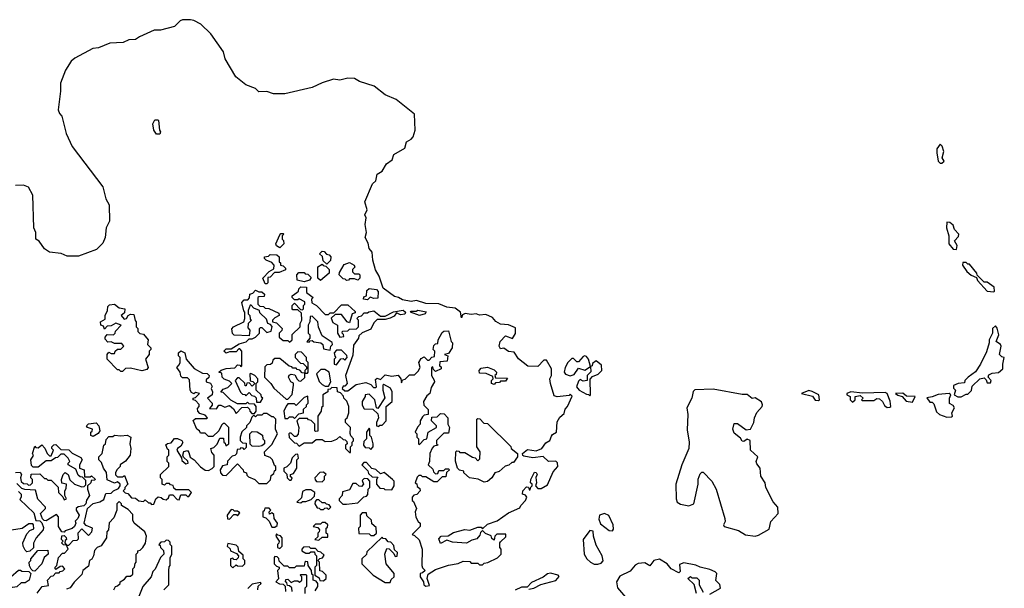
# Model space of a CAD drawing. Extents: x 2323203 to 2567568, y 883585 to 1022917.
# Tile 263 of 264: x 2551742 to 2557810, y 1011025 to 1014526. Entities that reach past the tile are written whole.
import ezdxf

# ---------------------------------------------------------------- set-up
doc = ezdxf.new("R2010")
doc.units = 0

msp = doc.modelspace()

# ---------------------------------------------------------------- linework, layer by layer
at = {"layer": '0CON10XD'}
for points in [[(2554225, 1012080), (2554210, 1012055), (2554210, 1012035), (2554193, 1012017), (2554180, 1011985), (2554190, 1011975), (2554190, 1011955), (2554200, 1011945), (2554200, 1011915), (2554205, 1011910), (2554235, 1011940), (2554250, 1011945), (2554260, 1011985), (2554310, 1012015), (2554310, 1012025), (2554280, 1012055), (2554281.7, 1012078.3), (2554315, 1012080), (2554335, 1012100), (2554358.3, 1012098.3), (2554380, 1012075), (2554380, 1012035), (2554390, 1012015), (2554385, 1011980), (2554355, 1011980), (2554310, 1011935), (2554310, 1011915), (2554320, 1011905), (2554295, 1011900), (2554283, 1011887), (2554270, 1011855), (2554267.5, 1011805), (2554260, 1011785), (2554288.3, 1011758.3), (2554291.7, 1011741.7), (2554305, 1011730), (2554318.3, 1011731.7), (2554325, 1011750), (2554355, 1011750), (2554365, 1011760), (2554385, 1011760), (2554390, 1011755), (2554371.7, 1011738.3), (2554368.3, 1011711.7), (2554345, 1011710), (2554315, 1011680), (2554295, 1011680), (2554245, 1011710), (2554225, 1011710), (2554215, 1011720), (2554201.7, 1011718.3), (2554191.7, 1011708.3), (2554180, 1011675), (2554188.3, 1011668.3), (2554191.7, 1011651.7), (2554208.3, 1011638.3), (2554210, 1011625), (2554188.3, 1011601.7), (2554171.7, 1011598.3), (2554160, 1011585), (2554160, 1011565), (2554168.3, 1011558.3), (2554187.5, 1011515), (2554180, 1011495), (2554183, 1011463), (2554197.5, 1011435), (2554210, 1011425), (2554210, 1011405), (2554160, 1011355), (2554175, 1011350), (2554203, 1011323), (2554222.5, 1011265), (2554220, 1011165), (2554225, 1011150), (2554240, 1011135), (2554225, 1011120), (2554210, 1011115), (2554210, 1011095), (2554230, 1011065), (2554232.5, 1011045), (2554245, 1011037.5), (2554267.5, 1011042.5), (2554252.5, 1011085), (2554258.3, 1011111.7), (2554305, 1011140), (2554385, 1011167.5), (2554445, 1011177.5), (2554475, 1011192.5), (2554515, 1011190), (2554525, 1011180), (2554565, 1011180), (2554575, 1011170), (2554595, 1011170), (2554605, 1011180), (2554627, 1011183), (2554687, 1011213), (2554710, 1011235), (2554710, 1011265), (2554700, 1011275), (2554700, 1011305), (2554705, 1011310), (2554738.3, 1011341.7), (2554738.3, 1011358.3), (2554681.7, 1011358.3), (2554670, 1011345), (2554665, 1011320), (2554651.7, 1011331.7), (2554648.3, 1011348.3), (2554611.7, 1011361.7), (2554595, 1011380), (2554581.7, 1011368.3), (2554578.3, 1011351.7), (2554560, 1011330), (2554528.3, 1011321.7), (2554495, 1011302.5), (2554408.3, 1011308.3), (2554375, 1011320), (2554335, 1011300), (2554325, 1011330), (2554340, 1011345), (2554381.7, 1011348.3), (2554415, 1011368.8), (2554485, 1011386.2), (2554515, 1011382.5), (2554565, 1011400), (2554585, 1011400), (2554595, 1011390), (2554625, 1011420), (2554685, 1011440), (2554755, 1011490), (2554825, 1011520), (2554830, 1011535), (2554860, 1011565), (2554867.5, 1011585), (2554858.3, 1011598.3), (2554840, 1011605), (2554842.5, 1011625), (2554865, 1011650), (2554878.3, 1011648.3), (2554881.7, 1011631.7), (2554888.3, 1011631.7), (2554891.7, 1011648.3), (2554900, 1011655), (2554900, 1011665), (2554890, 1011675), (2554892.5, 1011695), (2554915, 1011740), (2554925, 1011737.5), (2554930, 1011725), (2554922.5, 1011707.5), (2554927.5, 1011675), (2554920, 1011655), (2554935, 1011640), (2554955, 1011640), (2554995, 1011662.5), (2555029.3, 1011740.7), (2555057.5, 1011775), (2555056.4, 1011796.4), (2555045, 1011807.5), (2555000, 1011805), (2554967, 1011837), (2554905, 1011827.5), (2554848.3, 1011838.3), (2554841.7, 1011841.7), (2554840, 1011855), (2554870.7, 1011879.3), (2554925, 1011870), (2554960, 1011885), (2554985, 1011920), (2555010, 1011935), (2555019.3, 1011960.7), (2555025, 1011972.5), (2555050, 1011985), (2555055, 1012050), (2555070.7, 1012079.3), (2555098.3, 1012101.7), (2555103, 1012127), (2555117, 1012143), (2555147.5, 1012207.5), (2555135, 1012220), (2555127.5, 1012212.5), (2555055, 1012202.5), (2555035, 1012210), (2555012.5, 1012285), (2555010, 1012315), (2555020, 1012335), (2555020, 1012375), (2554988.3, 1012428.3), (2554971.7, 1012428.3), (2554935, 1012390), (2554873, 1012393), (2554815, 1012437.5), (2554788.3, 1012478.3), (2554755, 1012483.3), (2554725, 1012502.5), (2554705, 1012500), (2554697.5, 1012515), (2554702.5, 1012545), (2554735, 1012580), (2554778.3, 1012561.7), (2554797, 1012593), (2554798.3, 1012628.3), (2554755, 1012647.5), (2554705, 1012650), (2554677, 1012667), (2554655, 1012692.5), (2554615, 1012711.2), (2554575, 1012706), (2554555, 1012714), (2554525, 1012711.2), (2554487, 1012717), (2554471.7, 1012708.3), (2554465, 1012690), (2554457.5, 1012725), (2554425, 1012748.8), (2554375, 1012756.2), (2554325, 1012775.8), (2554245, 1012779.2), (2554187, 1012797), (2554155, 1012790), (2554100.4, 1012800.5), (2554075.6, 1012815.6), (2554051.4, 1012821.4), (2553982.3, 1012872.3), (2553956.8, 1012946.8), (2553933.8, 1012985), (2553918.8, 1013045), (2553914.1, 1013094.1), (2553896.1, 1013116.1), (2553888.8, 1013148.8), (2553870, 1013185), (2553880, 1013215), (2553870, 1013265), (2553877.1, 1013305), (2553869.2, 1013325), (2553883.1, 1013355), (2553868, 1013405), (2553915.8, 1013514.2), (2553935.6, 1013534.4), (2553945.8, 1013574.2), (2553975, 1013593.3), (2554002.3, 1013637.7), (2554036.8, 1013663.2), (2554047.5, 1013695), (2554115, 1013733.8), (2554126.4, 1013773.6), (2554155, 1013790), (2554166.2, 1013805), (2554178.8, 1013845), (2554175.8, 1013945), (2554061.2, 1014035), (2553993.3, 1014063.3), (2553925.5, 1014115.5), (2553835, 1014145.7), (2553805, 1014163.3), (2553764.4, 1014165.6), (2553715, 1014154.2), (2553675, 1014160), (2553605, 1014136), (2553545, 1014108.6), (2553375, 1014070), (2553305, 1014069.2), (2553265, 1014084.4), (2553215, 1014082.5), (2553195, 1014101.4), (2553135, 1014124.2), (2553074.6, 1014174.6), (2553008.8, 1014285), (2552997, 1014327), (2552918.8, 1014438.8), (2552857.5, 1014497.5), (2552815, 1014521.4), (2552795, 1014525.6), (2552744.5, 1014525.6), (2552730.6, 1014519.4), (2552695.8, 1014484.2), (2552608.7, 1014461.3), (2552569.7, 1014460.3), (2552479.3, 1014420.7), (2552455, 1014404.3), (2552415, 1014401.4), (2552380, 1014385), (2552297.9, 1014382.1), (2552226.9, 1014353.1), (2552191.7, 1014348.3), (2552080.9, 1014289.1), (2552059.5, 1014270.5), (2552024.4, 1014215.6), (2551994, 1014135), (2551993.9, 1014086.1), (2551979.7, 1013969.7), (2551987.5, 1013947.5), (2552001.7, 1013931.7), (2552028.6, 1013825), (2552065.5, 1013745.5), (2552255, 1013496.7), (2552272.7, 1013422.7), (2552294, 1013385), (2552294.2, 1013285), (2552275.4, 1013244.6), (2552268.5, 1013185), (2552255, 1013150), (2552215, 1013111.1), (2552105, 1013069.5), (2552035, 1013070.5), (2551996.6, 1013086.6), (2551925, 1013094.4), (2551894, 1013115), (2551861.1, 1013161.1), (2551842, 1013175), (2551841.9, 1013215), (2551835, 1013228.8), (2551829.5, 1013245), (2551823.3, 1013445), (2551795.5, 1013495.5), (2551765, 1013506.9), (2551715, 1013504.4)], [(2552605, 1013820), (2552585, 1013820), (2552567.5, 1013845), (2552562.5, 1013885), (2552575, 1013910), (2552595, 1013910), (2552597.5, 1013905), (2552602.5, 1013845), (2552610, 1013835), (2552605, 1013820)], [(2557425, 1013642.5), (2557440, 1013655), (2557427.5, 1013675), (2557437.5, 1013715), (2557427, 1013747), (2557415, 1013760), (2557395, 1013730), (2557393.9, 1013706.1), (2557403.3, 1013655), (2557415, 1013643.3), (2557425, 1013642.5)], [(2557515, 1013110), (2557520, 1013135), (2557502.5, 1013165), (2557528.3, 1013191.7), (2557530, 1013205), (2557503, 1013233), (2557495, 1013260), (2557475, 1013277.5), (2557455, 1013280), (2557453.8, 1013245), (2557467.5, 1013195), (2557468.8, 1013145), (2557495, 1013112.5), (2557515, 1013110)], [(2553345, 1013120), (2553323.6, 1013133.6), (2553320, 1013145), (2553345, 1013200), (2553351.7, 1013208.3), (2553365, 1013210), (2553370, 1013205), (2553360, 1013195), (2553360, 1013175), (2553367, 1013167), (2553370, 1013145), (2553345, 1013120)], [(2553265, 1012900), (2553255, 1012900), (2553240, 1012935), (2553280, 1012975), (2553308.3, 1012991.7), (2553310, 1013015), (2553295, 1013030), (2553260, 1013045), (2553250, 1013055), (2553250, 1013065), (2553275, 1013070), (2553285, 1013080), (2553327, 1013077), (2553340, 1013065), (2553340, 1013035), (2553348.3, 1013028.3), (2553350, 1013015), (2553365, 1013010), (2553380, 1012995), (2553380, 1012985), (2553341.7, 1012968.3), (2553311.7, 1012968.3), (2553285, 1012940), (2553271.7, 1012938.3), (2553270, 1012905), (2553265, 1012900)], [(2553635, 1013020), (2553611.7, 1013041.7), (2553608.3, 1013068.3), (2553590, 1013085), (2553605, 1013100), (2553618.3, 1013098.3), (2553631.7, 1013081.7), (2553648.3, 1013078.3), (2553660, 1013065), (2553657, 1013043), (2553635, 1013020)], [(2553595, 1012920), (2553580, 1012935), (2553580, 1013005), (2553605, 1013020), (2553611.7, 1013011.7), (2553628.3, 1013008.3), (2553648.3, 1012988.3), (2553650, 1012965), (2553595, 1012920)], [(2553755, 1012920), (2553748.3, 1012928.3), (2553735, 1012930), (2553710, 1012955), (2553711.7, 1012968.3), (2553741.7, 1013018.3), (2553775, 1013030), (2553802.5, 1013015), (2553807.5, 1013002.5), (2553793, 1012987), (2553793, 1012973), (2553805, 1012960), (2553831.7, 1012961.7), (2553837.5, 1012955), (2553837.5, 1012935), (2553825, 1012922.5), (2553805, 1012930), (2553775, 1012930), (2553768.3, 1012921.7), (2553755, 1012920)], [(2557745, 1012850), (2557750, 1012855), (2557748.3, 1012878.3), (2557705, 1012910), (2557685, 1012910), (2557641.7, 1012951.7), (2557640, 1012965), (2557595, 1013020), (2557585, 1013020), (2557575, 1013030), (2557555, 1013030), (2557552.5, 1013015), (2557580, 1012975), (2557605, 1012952.5), (2557638.3, 1012938.3), (2557645, 1012920), (2557703.6, 1012853.6), (2557745, 1012850)], [(2553495, 1012912.5), (2553451.7, 1012921.7), (2553450, 1012955), (2553461.7, 1012968.3), (2553495, 1012970), (2553501.7, 1012961.7), (2553518.3, 1012958.3), (2553538.3, 1012938.3), (2553528.3, 1012921.7), (2553495, 1012912.5)], [(2552390, 1011635), (2552380, 1011625), (2552391.7, 1011611.7), (2552408.3, 1011608.3), (2552431.7, 1011581.7), (2552455, 1011580), (2552475, 1011562.5), (2552505, 1011560), (2552515, 1011570), (2552535, 1011550), (2552545, 1011550), (2552555, 1011540), (2552568.3, 1011541.7), (2552580, 1011575), (2552595, 1011587.5), (2552613.3, 1011583.3), (2552625, 1011572.5), (2552645, 1011570), (2552658.3, 1011581.7), (2552665, 1011600), (2552685, 1011600), (2552711.7, 1011571.7), (2552725, 1011570), (2552735, 1011600), (2552765, 1011600), (2552775, 1011590), (2552785, 1011590), (2552800, 1011615), (2552785, 1011630), (2552705, 1011630), (2552691.7, 1011641.7), (2552688.3, 1011658.3), (2552671.7, 1011661.7), (2552665, 1011670), (2552645, 1011670), (2552635, 1011660), (2552620, 1011665), (2552620, 1011695), (2552610, 1011705), (2552610, 1011725), (2552660, 1011775), (2552660, 1011795), (2552650, 1011805), (2552650, 1011835), (2552660, 1011845), (2552660, 1011875), (2552651.7, 1011881.7), (2552641.7, 1011908.3), (2552653, 1011917), (2552675, 1011920), (2552695, 1011947.5), (2552715, 1011947.5), (2552740, 1011935), (2552747, 1011923), (2552735, 1011900), (2552713.6, 1011886.4), (2552710, 1011875), (2552738.3, 1011828.3), (2552741.7, 1011811.7), (2552765, 1011790), (2552780, 1011795), (2552778.3, 1011808.3), (2552751.7, 1011831.7), (2552747.5, 1011845), (2552753.6, 1011866.4), (2552775, 1011872.5), (2552785, 1011860), (2552792.5, 1011832.5), (2552816.4, 1011816.4), (2552855, 1011772.5), (2552885, 1011752.5), (2552905, 1011750), (2552928.3, 1011761.7), (2552940, 1011775), (2552940, 1011845), (2552925, 1011860), (2552920, 1011885), (2552938.3, 1011891.7), (2552958.3, 1011911.7), (2552975, 1011950), (2552998.3, 1011948.3), (2553000, 1011925), (2553008.3, 1011918.3), (2553011.7, 1011901.7), (2553030, 1011915), (2553030, 1012015), (2553005, 1012040), (2552995, 1012040), (2552985, 1012030), (2552970, 1011995), (2552931.7, 1011958.3), (2552905, 1011960), (2552885, 1011980), (2552855, 1011980), (2552850, 1011995), (2552832.5, 1012005), (2552811.7, 1012058.3), (2552825, 1012070), (2552895, 1012070), (2552900, 1012075), (2552885, 1012090), (2552851.7, 1012101.7), (2552840, 1012115), (2552838.3, 1012131.7), (2552847.5, 1012145), (2552847, 1012157), (2552825, 1012180), (2552810, 1012185), (2552810, 1012195), (2552825, 1012200), (2552850, 1012225), (2552825, 1012230), (2552815, 1012222.5), (2552800.7, 1012230.7), (2552792.5, 1012245), (2552788.3, 1012308.3), (2552775, 1012320), (2552745, 1012320), (2552735, 1012330), (2552730, 1012355), (2552710, 1012385), (2552725, 1012400), (2552730, 1012415), (2552730, 1012445), (2552720, 1012455), (2552720, 1012475), (2552735, 1012486.7), (2552760, 1012475), (2552767.5, 1012435), (2552817, 1012377), (2552868.3, 1012348.3), (2552897, 1012347), (2552910, 1012335), (2552908.3, 1012321.7), (2552891.7, 1012308.3), (2552890, 1012295), (2552918.3, 1012288.3), (2552927.5, 1012267.5), (2552922.5, 1012255), (2552930, 1012235), (2552927.5, 1012215), (2552900, 1012195), (2552927.5, 1012165), (2552927, 1012153), (2552911.7, 1012131.7), (2552955, 1012130), (2552968.3, 1012151.7), (2552981.7, 1012151.7), (2553005, 1012140), (2553035, 1012150), (2553059.3, 1012129.3), (2553075, 1012100), (2553111.7, 1012138.3), (2553145, 1012140), (2553158.3, 1012128.3), (2553160, 1012115), (2553171.7, 1012101.7), (2553188.3, 1012101.7), (2553200, 1012115), (2553200, 1012145), (2553188.3, 1012158.3), (2553155, 1012160), (2553145, 1012170), (2553135, 1012160), (2553085, 1012160), (2553043.3, 1012183.3), (2552995, 1012230), (2552981.7, 1012231.7), (2552995, 1012250), (2553025, 1012260), (2553050, 1012285), (2553035, 1012300), (2553001.7, 1012311.7), (2552990, 1012325), (2552988.3, 1012348.3), (2552970, 1012355), (2552983, 1012367), (2553015, 1012377.5), (2553067, 1012383), (2553085, 1012400), (2553098.3, 1012398.3), (2553105, 1012390), (2553110, 1012395), (2553110, 1012485), (2553098.3, 1012498.3), (2553091.7, 1012498.3), (2553075, 1012480), (2553035, 1012480), (2553015, 1012472.5), (2553000, 1012485), (2553015, 1012500), (2553045, 1012500), (2553095, 1012530), (2553137, 1012543), (2553155, 1012560), (2553175, 1012560), (2553195, 1012570), (2553220, 1012595), (2553220, 1012625), (2553225, 1012630), (2553235, 1012630), (2553265, 1012600), (2553291.7, 1012608.3), (2553297, 1012637), (2553288.3, 1012648.3), (2553270, 1012655), (2553262.5, 1012682.5), (2553221.7, 1012721.7), (2553220, 1012735), (2553185, 1012750), (2553168.3, 1012768.3), (2553161.7, 1012768.3), (2553150, 1012735), (2553150, 1012715), (2553160, 1012705), (2553161.7, 1012681.7), (2553170, 1012675), (2553150, 1012655), (2553148.3, 1012628.3), (2553160, 1012615), (2553155, 1012580), (2553063, 1012583), (2553053, 1012593), (2553048.3, 1012621.7), (2553060, 1012635), (2553122.5, 1012665), (2553130, 1012685), (2553130, 1012725), (2553123, 1012733), (2553110, 1012785), (2553125, 1012800), (2553148.3, 1012801.7), (2553157, 1012813), (2553160, 1012835), (2553178.3, 1012841.7), (2553195, 1012860), (2553215, 1012850), (2553235, 1012850), (2553250, 1012835), (2553248.3, 1012821.7), (2553215, 1012820), (2553210, 1012815), (2553210, 1012775), (2553221.7, 1012761.7), (2553245, 1012760), (2553255, 1012750), (2553277, 1012747), (2553338.3, 1012718.3), (2553340, 1012705), (2553315, 1012690), (2553300, 1012675), (2553300, 1012665), (2553325, 1012660), (2553360, 1012625), (2553358.3, 1012611.7), (2553340, 1012595), (2553341.7, 1012571.7), (2553365, 1012550), (2553395, 1012550), (2553405, 1012540), (2553420, 1012555), (2553421.7, 1012588.3), (2553470, 1012635), (2553470, 1012655), (2553480, 1012675), (2553478.3, 1012718.3), (2553455, 1012740), (2553425, 1012740), (2553420, 1012745), (2553420, 1012765), (2553435, 1012780), (2553471.7, 1012741.7), (2553485, 1012740), (2553490, 1012745), (2553490, 1012765), (2553500, 1012775), (2553498.3, 1012788.3), (2553465, 1012807.5), (2553455, 1012800), (2553435, 1012800), (2553420, 1012815), (2553420, 1012825), (2553450, 1012845), (2553460, 1012855), (2553461.7, 1012868.3), (2553475, 1012880), (2553508.3, 1012878.3), (2553510, 1012845), (2553550, 1012815), (2553540, 1012805), (2553541.7, 1012781.7), (2553570, 1012765), (2553625, 1012710), (2553645, 1012710), (2553655, 1012720), (2553678.3, 1012721.7), (2553725, 1012770), (2553765, 1012770), (2553808.3, 1012728.3), (2553808.3, 1012721.7), (2553790, 1012715), (2553775, 1012660), (2553760, 1012665), (2553725, 1012710), (2553685, 1012710), (2553661.7, 1012688.3), (2553671.7, 1012661.7), (2553700, 1012645), (2553700, 1012595), (2553715, 1012570), (2553740, 1012575), (2553738.3, 1012588.3), (2553730, 1012595), (2553731.7, 1012608.3), (2553765, 1012610), (2553775, 1012620), (2553818.3, 1012621.7), (2553830, 1012635), (2553830, 1012675), (2553820, 1012685), (2553831.7, 1012698.3), (2553848.3, 1012701.7), (2553865, 1012720), (2553885, 1012720), (2553893, 1012727), (2553925, 1012732.5), (2553965, 1012700), (2553995, 1012700), (2554045, 1012727.5), (2554105, 1012737.5), (2554120, 1012725), (2554115, 1012713.3), (2554088.3, 1012708.3), (2554065, 1012720), (2554049.3, 1012700.7), (2554025, 1012687.5), (2553995, 1012680), (2553945, 1012680), (2553925, 1012660), (2553905, 1012620), (2553851.7, 1012598.3), (2553831.7, 1012578.3), (2553830, 1012565), (2553798.3, 1012521.7), (2553795, 1012460), (2553750, 1012335), (2553760, 1012285), (2553745, 1012270), (2553735, 1012270), (2553730, 1012255), (2553745, 1012240), (2553765, 1012240), (2553815, 1012280), (2553875, 1012292.5), (2553905, 1012280), (2553921.7, 1012261.7), (2553935, 1012260), (2553940, 1012265), (2553935, 1012310), (2553945, 1012317.5), (2553965, 1012310), (2553995, 1012338.8), (2554035, 1012330), (2554075, 1012336.7), (2554090, 1012315), (2554095, 1012290), (2554101.7, 1012308.3), (2554118.3, 1012311.7), (2554145, 1012340), (2554175, 1012340), (2554198.3, 1012361.7), (2554210, 1012385), (2554202.5, 1012415), (2554215, 1012440), (2554235, 1012450), (2554255, 1012430), (2554265, 1012430), (2554281.7, 1012448.3), (2554298.3, 1012451.7), (2554300, 1012485), (2554290, 1012495), (2554295, 1012520), (2554305, 1012530), (2554318.3, 1012531.7), (2554320, 1012555), (2554345, 1012600), (2554355, 1012607.5), (2554385, 1012610), (2554400, 1012545), (2554410, 1012535), (2554407.5, 1012505), (2554385, 1012470), (2554360, 1012465), (2554380, 1012455), (2554376.4, 1012423.6), (2554331.7, 1012418.3), (2554330, 1012395), (2554338.3, 1012388.3), (2554340, 1012375), (2554305, 1012360), (2554291.7, 1012371.7), (2554288.3, 1012388.3), (2554280, 1012385), (2554280, 1012335), (2554297, 1012307), (2554297.5, 1012295), (2554278.3, 1012261.7), (2554270, 1012225), (2554250.7, 1012209.3), (2554230, 1012175), (2554231.7, 1012151.7), (2554260, 1012125), (2554260, 1012095), (2554235, 1012090), (2554225, 1012080)], [(2553885, 1012800), (2553860, 1012805), (2553861.7, 1012818.3), (2553880, 1012825), (2553881.7, 1012858.3), (2553895, 1012870), (2553940, 1012865), (2553951.7, 1012851.7), (2553948.3, 1012811.7), (2553925, 1012810), (2553902.5, 1012817.5), (2553885, 1012800)], [(2552375, 1012360), (2552365, 1012360), (2552355, 1012370), (2552345, 1012370), (2552280, 1012435), (2552280, 1012465), (2552291.7, 1012478.3), (2552305, 1012470), (2552325, 1012470), (2552330, 1012485), (2552343.8, 1012496.2), (2552365, 1012497.5), (2552382.5, 1012515), (2552371.7, 1012531.7), (2552325, 1012532.5), (2552305, 1012542.5), (2552285, 1012540), (2552268.3, 1012558.3), (2552268.3, 1012571.7), (2552281.7, 1012588.3), (2552320, 1012585), (2552330, 1012595), (2552331.7, 1012608.3), (2552367.5, 1012645), (2552335, 1012656.7), (2552305, 1012640), (2552281.7, 1012638.3), (2552265, 1012620), (2552258.3, 1012638.3), (2552242.5, 1012645), (2552240, 1012665), (2552268.3, 1012681.7), (2552267.5, 1012705), (2552282.5, 1012735), (2552285, 1012760), (2552295, 1012770), (2552325, 1012773.3), (2552355, 1012752.5), (2552390, 1012745), (2552388.3, 1012721.7), (2552367.5, 1012705), (2552385, 1012682.5), (2552400, 1012685), (2552410, 1012705), (2552425, 1012712.5), (2552445, 1012710), (2552453, 1012673), (2552460, 1012665), (2552460, 1012635), (2552470, 1012625), (2552470, 1012605), (2552483, 1012593), (2552505, 1012590), (2552532.5, 1012555), (2552530, 1012525), (2552550, 1012505), (2552550, 1012495), (2552540, 1012485), (2552540, 1012465), (2552517.5, 1012435), (2552532.5, 1012385), (2552525, 1012372.5), (2552495, 1012363.8), (2552425, 1012380), (2552393, 1012377), (2552375, 1012360)], [(2553655, 1012490), (2553660, 1012515), (2553670, 1012525), (2553668.3, 1012538.3), (2553605, 1012580), (2553583, 1012633), (2553580, 1012665), (2553545, 1012700), (2553531.7, 1012698.3), (2553530, 1012665), (2553520, 1012645), (2553520, 1012595), (2553530, 1012585), (2553530, 1012565), (2553511.7, 1012541.7), (2553525, 1012540), (2553531.7, 1012548.3), (2553545, 1012550), (2553555, 1012542.5), (2553597, 1012537), (2553610, 1012525), (2553615, 1012500), (2553655, 1012490)], [(2554205, 1012703.8), (2554150, 1012725), (2554155, 1012730), (2554185, 1012730), (2554195, 1012737.5), (2554247.5, 1012727.5), (2554240, 1012715), (2554205, 1012703.8)], [(2557545, 1012202.5), (2557575, 1012220), (2557585, 1012220), (2557607, 1012243), (2557611.7, 1012268.3), (2557660, 1012315), (2557685, 1012320), (2557698.3, 1012308.3), (2557705, 1012290), (2557725, 1012290), (2557730, 1012305), (2557710, 1012325), (2557715, 1012340), (2557735, 1012350), (2557775, 1012352.5), (2557800, 1012375), (2557800, 1012405), (2557810, 1012445), (2557795, 1012450), (2557780, 1012465), (2557790, 1012515), (2557786.4, 1012526.4), (2557760, 1012545), (2557776.7, 1012585), (2557767, 1012627), (2557755, 1012640), (2557737.5, 1012625), (2557737.5, 1012595), (2557717.5, 1012555), (2557717.5, 1012535), (2557700, 1012480), (2557664, 1012405), (2557632.3, 1012357.7), (2557586.7, 1012325), (2557567.5, 1012305), (2557565, 1012290), (2557525, 1012286), (2557496.4, 1012273.6), (2557496.4, 1012256.4), (2557510, 1012245), (2557500, 1012215), (2557523, 1012203), (2557545, 1012202.5)], [(2553515, 1012350), (2553520, 1012355), (2553520, 1012415), (2553510, 1012425), (2553510, 1012445), (2553478.3, 1012478.3), (2553455, 1012480), (2553440, 1012465), (2553440, 1012445), (2553471.7, 1012411.7), (2553488.3, 1012408.3), (2553508.3, 1012388.3), (2553510, 1012375), (2553500, 1012365), (2553500, 1012350), (2553515, 1012350)], [(2553695, 1012400), (2553721.7, 1012438.3), (2553735, 1012440), (2553745, 1012430), (2553760, 1012445), (2553758.3, 1012458.3), (2553725, 1012490), (2553695, 1012490), (2553680, 1012475), (2553683, 1012453), (2553690, 1012445), (2553680, 1012435), (2553680, 1012405), (2553695, 1012400)], [(2555135, 1012332.5), (2555158.3, 1012341.7), (2555185, 1012380), (2555225, 1012367.5), (2555260, 1012390), (2555247.5, 1012435), (2555235, 1012452.5), (2555225, 1012456.7), (2555215, 1012452.5), (2555185, 1012420), (2555175, 1012420), (2555155, 1012440), (2555145, 1012440), (2555120, 1012415), (2555102.5, 1012385), (2555097.5, 1012355), (2555105, 1012342.5), (2555135, 1012332.5)], [(2553395, 1012190), (2553421.7, 1012218.3), (2553430, 1012275), (2553428.3, 1012288.3), (2553412.5, 1012295), (2553397.5, 1012325), (2553403, 1012337), (2553415, 1012342.5), (2553438.3, 1012338.3), (2553451.7, 1012311.7), (2553461.7, 1012301.7), (2553475, 1012300), (2553498.3, 1012321.7), (2553500, 1012350), (2553481.7, 1012351.7), (2553468.3, 1012368.3), (2553451.7, 1012371.7), (2553445, 1012380), (2553425, 1012380), (2553418.3, 1012388.3), (2553401.7, 1012391.7), (2553345, 1012440), (2553315, 1012440), (2553301.7, 1012428.3), (2553298.3, 1012411.7), (2553288.3, 1012401.7), (2553265, 1012400), (2553251.7, 1012388.3), (2553250, 1012325), (2553290, 1012285), (2553307, 1012257), (2553385, 1012190), (2553395, 1012190)], [(2554665, 1012280), (2554650, 1012285), (2554650, 1012305), (2554660, 1012315), (2554658.3, 1012328.3), (2554617, 1012347), (2554575, 1012350), (2554573.3, 1012365), (2554585, 1012380), (2554625, 1012386.7), (2554665, 1012370), (2554680, 1012355), (2554678.3, 1012341.7), (2554670, 1012335), (2554675, 1012320), (2554748.3, 1012318.3), (2554735, 1012300), (2554705, 1012300), (2554698.3, 1012291.7), (2554675, 1012290), (2554665, 1012280)], [(2555255, 1012210), (2555260, 1012215), (2555258.3, 1012311.7), (2555271.7, 1012328.3), (2555307, 1012343), (2555330, 1012365), (2555328.3, 1012398.3), (2555295, 1012426.2), (2555271.7, 1012408.3), (2555270, 1012395), (2555260, 1012390), (2555261.7, 1012358.3), (2555240, 1012335), (2555240, 1012305), (2555215, 1012300), (2555195, 1012310), (2555185, 1012300), (2555172.5, 1012265), (2555190, 1012245), (2555235, 1012220), (2555248.3, 1012218.3), (2555255, 1012210)], [(2553225, 1012170), (2553240, 1012195), (2553231.7, 1012201.7), (2553230, 1012215), (2553200, 1012245), (2553200, 1012285), (2553210, 1012295), (2553210, 1012315), (2553190, 1012335), (2553167, 1012347), (2553160, 1012345), (2553161.7, 1012301.7), (2553178.3, 1012298.3), (2553190, 1012285), (2553175, 1012270), (2553155, 1012290), (2553141.7, 1012288.3), (2553138.3, 1012271.7), (2553131.7, 1012271.7), (2553128.3, 1012288.3), (2553095, 1012320), (2553085, 1012320), (2553070, 1012305), (2553101.7, 1012231.7), (2553115, 1012220), (2553128.3, 1012218.3), (2553135, 1012210), (2553155, 1012230), (2553171.7, 1012211.7), (2553188.3, 1012208.3), (2553198.3, 1012198.3), (2553201.7, 1012171.7), (2553225, 1012170)], [(2553645, 1012270), (2553660, 1012295), (2553650, 1012355), (2553621.7, 1012371.7), (2553598.3, 1012371.7), (2553570, 1012345), (2553588.3, 1012298.3), (2553605, 1012280), (2553625, 1012270), (2553645, 1012270)], [(2553780, 1011860), (2553780, 1011895), (2553790, 1011905), (2553790, 1011925), (2553798.3, 1011931.7), (2553800, 1011945), (2553783, 1011963), (2553778.3, 1011978.3), (2553780, 1012015), (2553750, 1012045), (2553750, 1012065), (2553760, 1012075), (2553770, 1012105), (2553770, 1012145), (2553757, 1012177), (2553740, 1012195), (2553738.3, 1012208.3), (2553718.3, 1012228.3), (2553700, 1012235), (2553698.3, 1012258.3), (2553665, 1012260), (2553655, 1012250), (2553641.7, 1012248.3), (2553640, 1012235), (2553610, 1012215), (2553610, 1012145), (2553601.7, 1012138.3), (2553600, 1012115), (2553580, 1012085), (2553578.3, 1011991.7), (2553565, 1011990), (2553560, 1011995), (2553560, 1012035), (2553538.3, 1012058.3), (2553521.7, 1012061.7), (2553515, 1012070), (2553465, 1012070), (2553450, 1012055), (2553462.5, 1012015), (2553457, 1011973), (2553445, 1011960), (2553435, 1011960), (2553415, 1011980), (2553405, 1011980), (2553400, 1011975), (2553403, 1011953), (2553435, 1011920), (2553448.3, 1011918.3), (2553465, 1011900), (2553495, 1011920), (2553545, 1011920), (2553568.3, 1011941.7), (2553605, 1011940), (2553625, 1011927.5), (2553665, 1011930), (2553697, 1011943), (2553715, 1011960), (2553735, 1011940), (2553748.3, 1011938.3), (2553758.3, 1011928.3), (2553760, 1011915), (2553750, 1011905), (2553750, 1011885), (2553775, 1011860), (2553780, 1011860)], [(2553955, 1012020), (2553961.7, 1012028.3), (2553975, 1012030), (2554000, 1012055), (2554000, 1012145), (2554037.5, 1012175), (2554037.5, 1012235), (2554026.4, 1012256.4), (2553985, 1012280), (2553980, 1012275), (2553980, 1012245), (2553991.7, 1012198.3), (2553948.3, 1012131.7), (2553940, 1012135), (2553930, 1012185), (2553895, 1012220), (2553870, 1012215), (2553870, 1012205), (2553852.5, 1012175), (2553853, 1012153), (2553865, 1012130), (2553917.5, 1012127.5), (2553948.3, 1012098.3), (2553952.5, 1012075), (2553940, 1012045), (2553940, 1012025), (2553955, 1012020)], [(2553435, 1012070), (2553461.7, 1012098.3), (2553490, 1012105), (2553491.7, 1012128.3), (2553510, 1012145), (2553510, 1012155), (2553520, 1012165), (2553518.3, 1012208.3), (2553495, 1012200), (2553445, 1012150), (2553435, 1012160), (2553395, 1012160), (2553383, 1012147), (2553370, 1012115), (2553375, 1012070), (2553395, 1012070), (2553405, 1012080), (2553425, 1012080), (2553435, 1012070)], [(2556275, 1011346), (2556295, 1011350.8), (2556360.4, 1011389.5), (2556371.2, 1011435), (2556416.2, 1011485), (2556414, 1011525), (2556385, 1011556.7), (2556340.6, 1011645), (2556335.8, 1011675), (2556308.6, 1011715), (2556306, 1011765), (2556285, 1011790.8), (2556280.9, 1011805), (2556290, 1011835), (2556245.7, 1011875.7), (2556243.3, 1011935), (2556225, 1011943.8), (2556205, 1011927.5), (2556195, 1011930), (2556185, 1011950), (2556145, 1011980), (2556137.5, 1012005), (2556145, 1012040), (2556165, 1012040), (2556220, 1012000), (2556246.2, 1012005), (2556266.7, 1012045), (2556270, 1012075), (2556285, 1012106.7), (2556317, 1012143), (2556320, 1012155), (2556313.6, 1012173.6), (2556275, 1012197.5), (2556255, 1012193.3), (2556225, 1012218.8), (2556195, 1012218), (2556015, 1012251.4), (2555903.6, 1012246.4), (2555893, 1012237), (2555883.9, 1012196.1), (2555852.5, 1012135), (2555860, 1012095), (2555855, 1012000), (2555868, 1011925), (2555866.7, 1011885), (2555822, 1011785), (2555786.2, 1011665), (2555786.7, 1011575), (2555793.3, 1011555), (2555815, 1011543.3), (2555865, 1011532.5), (2555896.2, 1011543.8), (2555922.5, 1011665), (2555923.6, 1011696.4), (2555935, 1011730), (2555945, 1011740), (2555955, 1011740), (2556006.7, 1011685), (2556033.8, 1011635), (2556088, 1011455), (2556088.8, 1011435), (2556078.8, 1011415), (2556083.3, 1011405), (2556170.9, 1011380.9), (2556214.3, 1011354.3), (2556275, 1011346)], [(2556665, 1012180), (2556670, 1012185), (2556667.5, 1012215), (2556625, 1012236.2), (2556605, 1012242.5), (2556560, 1012225), (2556627, 1012207), (2556645, 1012182.5), (2556665, 1012180)], [(2557088.3, 1012138.3), (2557105, 1012140), (2557110, 1012145), (2557107, 1012177), (2557087.5, 1012225), (2557075, 1012231.2), (2556935, 1012226.7), (2556865, 1012233.3), (2556840, 1012225), (2556840, 1012215), (2556860, 1012205), (2556860, 1012185), (2556875, 1012170), (2556890, 1012185), (2556890, 1012205), (2556921.7, 1012211.7), (2556940, 1012195), (2556930, 1012185), (2556935, 1012180), (2557005, 1012180), (2557025, 1012192.5), (2557041.7, 1012191.7), (2557060, 1012175), (2557070.7, 1012150.7), (2557088.3, 1012138.3)], [(2557245, 1012170), (2557260, 1012205), (2557207.5, 1012207.5), (2557185, 1012226.2), (2557140, 1012225), (2557153, 1012213), (2557180, 1012205), (2557205, 1012177.5), (2557245, 1012170)], [(2557455, 1012077.5), (2557485, 1012080), (2557490, 1012085), (2557487.5, 1012105), (2557502.5, 1012135), (2557495, 1012150), (2557473, 1012163), (2557472.5, 1012195), (2557480, 1012215), (2557470, 1012225), (2557401.7, 1012218.3), (2557365, 1012202.5), (2557331.7, 1012198.3), (2557351.7, 1012171.7), (2557365, 1012170), (2557375, 1012160), (2557391.7, 1012111.7), (2557410, 1012095), (2557455, 1012077.5)], [(2553265, 1011670), (2553288.3, 1011691.7), (2553291.7, 1011718.3), (2553308.3, 1011731.7), (2553311.7, 1011748.3), (2553320, 1011755), (2553320, 1011775), (2553311.7, 1011781.7), (2553300, 1011815), (2553285, 1011830), (2553251.7, 1011841.7), (2553250, 1011865), (2553295, 1011910), (2553330, 1011975), (2553317.5, 1012005), (2553320, 1012065), (2553305, 1012080), (2553295, 1012080), (2553265, 1012100), (2553245, 1012100), (2553235, 1012090), (2553205, 1012090), (2553195, 1012080), (2553185, 1012090), (2553171.7, 1012078.3), (2553160, 1012045), (2553140, 1012025), (2553140, 1012015), (2553111.7, 1011988.3), (2553100, 1011955), (2553100, 1011935), (2553115, 1011920), (2553138.3, 1011918.3), (2553138.3, 1011891.7), (2553125, 1011880), (2553118.3, 1011888.3), (2553105, 1011890), (2553098.3, 1011881.7), (2553081.7, 1011878.3), (2553078.3, 1011851.7), (2553068.3, 1011841.7), (2553051.7, 1011838.3), (2553021.7, 1011808.3), (2553020, 1011785), (2552991.7, 1011778.3), (2552977.5, 1011755), (2552980, 1011735), (2552991.7, 1011721.7), (2553015, 1011720), (2553085, 1011790), (2553120, 1011755), (2553121.7, 1011741.7), (2553140, 1011735), (2553141.7, 1011721.7), (2553151.7, 1011711.7), (2553190, 1011695), (2553215, 1011670), (2553265, 1011670)], [(2552195, 1011960), (2552180, 1011965), (2552180, 1011985), (2552188.3, 1011991.7), (2552190, 1012005), (2552160, 1012015), (2552152.5, 1012025), (2552165, 1012036.7), (2552213, 1012043), (2552230, 1012025), (2552236.4, 1011993.6), (2552225, 1011977.5), (2552195, 1011960)], [(2554605, 1011677.5), (2554567, 1011697), (2554513.9, 1011703.9), (2554480, 1011735), (2554480, 1011745), (2554453, 1011753), (2554440, 1011765), (2554428.3, 1011808.3), (2554430, 1011865), (2554435, 1011870), (2554448.3, 1011868.3), (2554455, 1011860), (2554485, 1011860), (2554531.7, 1011831.7), (2554548.3, 1011828.3), (2554565, 1011810), (2554578.3, 1011821.7), (2554580, 1011865), (2554560, 1011895), (2554560, 1012065), (2554565, 1012070), (2554578.3, 1012068.3), (2554601.7, 1012041.7), (2554625, 1012040), (2554768.3, 1011898.3), (2554770, 1011885), (2554810, 1011855), (2554810, 1011835), (2554785, 1011800), (2554775, 1011800), (2554757, 1011783), (2554733, 1011777), (2554697, 1011743), (2554670, 1011735), (2554652.5, 1011705), (2554625, 1011682.5), (2554605, 1011677.5)], [(2551850, 1010995), (2551880, 1011035), (2551918.3, 1011041.7), (2551912.5, 1011075), (2551935, 1011100), (2551948.3, 1011101.7), (2551965, 1011120), (2551985, 1011120), (2551991.7, 1011128.3), (2552008.3, 1011131.7), (2552020, 1011145), (2552005, 1011160), (2551991.7, 1011158.3), (2551965, 1011140), (2551960, 1011145), (2551960, 1011155), (2551970, 1011165), (2551980, 1011215), (2552005, 1011240), (2552018.3, 1011241.7), (2552040, 1011265), (2552030, 1011290), (2552011.7, 1011291.7), (2552000, 1011305), (2552010, 1011315), (2552000, 1011325), (2552001.7, 1011348.3), (2552015, 1011350), (2552028.3, 1011338.3), (2552030, 1011325), (2552021.7, 1011318.3), (2552020, 1011305), (2552030, 1011290), (2552045, 1011290), (2552071.7, 1011318.3), (2552095, 1011320), (2552105, 1011330), (2552103, 1011367), (2552125, 1011390), (2552165, 1011350), (2552187, 1011373), (2552190, 1011395), (2552151.7, 1011411.7), (2552140, 1011425), (2552160, 1011515), (2552195, 1011547.5), (2552235, 1011557.5), (2552259.3, 1011570.7), (2552271.7, 1011608.3), (2552305, 1011610), (2552320, 1011625), (2552350, 1011640), (2552360, 1011655), (2552360, 1011665), (2552345, 1011680), (2552325, 1011672.5), (2552281.7, 1011691.7), (2552277, 1011737), (2552257.5, 1011765), (2552245, 1011800), (2552230, 1011815), (2552230, 1011835), (2552250, 1011855), (2552260, 1011905), (2552270, 1011915), (2552275, 1011940), (2552291.7, 1011958.3), (2552315, 1011960), (2552325, 1011967.5), (2552365, 1011962.5), (2552405, 1011967.5), (2552427.5, 1011955), (2552420, 1011915), (2552426.7, 1011885), (2552422.5, 1011845), (2552393, 1011807), (2552360, 1011785), (2552360, 1011775), (2552340, 1011755), (2552332.5, 1011735), (2552333, 1011723), (2552345, 1011710), (2552375, 1011710), (2552388.3, 1011718.3), (2552407.5, 1011665), (2552390, 1011645), (2552390, 1011635)], [(2553215, 1011897.5), (2553175, 1011900), (2553161.7, 1011911.7), (2553160, 1011975), (2553175, 1011990), (2553205, 1011987.5), (2553238.3, 1011968.3), (2553240, 1011945), (2553250, 1011935), (2553250, 1011915), (2553235, 1011902.5), (2553215, 1011897.5)], [(2553905, 1011880), (2553920, 1011895), (2553920, 1011915), (2553910, 1011955), (2553900, 1011965), (2553900, 1012005), (2553895, 1012010), (2553880, 1011985), (2553880, 1011945), (2553861.7, 1011928.3), (2553860, 1011905), (2553871.7, 1011891.7), (2553895, 1011890), (2553905, 1011880)], [(2551715, 1011737.5), (2551745, 1011740), (2551752.5, 1011725), (2551747.5, 1011705), (2551751.7, 1011681.7), (2551765, 1011670), (2551788.3, 1011668.3), (2551795, 1011660), (2551808.3, 1011661.7), (2551820, 1011675), (2551820, 1011695), (2551810, 1011705), (2551811.7, 1011728.3), (2551865, 1011730), (2551895, 1011700), (2551905, 1011700), (2551915, 1011690), (2551935, 1011690), (2551978.3, 1011648.3), (2551980, 1011615), (2552008.3, 1011588.3), (2552015, 1011570), (2552030, 1011575), (2552020, 1011595), (2552020, 1011625), (2552028.3, 1011638.3), (2552030, 1011665), (2552001.7, 1011671.7), (2552000, 1011695), (2552010, 1011725), (2552021.7, 1011738.3), (2552040, 1011725), (2552051.7, 1011691.7), (2552080, 1011665), (2552125, 1011650), (2552138.3, 1011651.7), (2552148.3, 1011661.7), (2552148.3, 1011688.3), (2552128.3, 1011708.3), (2552115, 1011710), (2552101.7, 1011721.7), (2552088.3, 1011758.3), (2552040, 1011785), (2552040, 1011795), (2552050, 1011805), (2552040, 1011825), (2552015, 1011850), (2551995, 1011850), (2551975, 1011830), (2551961.7, 1011828.3), (2551935, 1011810), (2551905, 1011810), (2551855, 1011770), (2551825, 1011770), (2551815, 1011780), (2551810, 1011815), (2551827, 1011843), (2551820, 1011855), (2551835, 1011900), (2551841.7, 1011891.7), (2551855, 1011890), (2551878.3, 1011908.3), (2551897, 1011887), (2551910, 1011855), (2551925, 1011840), (2551935, 1011840), (2551950, 1011875), (2551940, 1011885), (2551940, 1011895), (2551951.7, 1011908.3), (2551965, 1011910), (2551995, 1011880), (2552045, 1011877.5), (2552065, 1011857.5), (2552119.3, 1011829.3), (2552127.5, 1011815), (2552110, 1011785), (2552110, 1011765), (2552140, 1011755), (2552141.7, 1011711.7), (2552175, 1011710), (2552185, 1011717.5), (2552207, 1011697), (2552205, 1011690), (2552181.7, 1011688.3), (2552180, 1011675), (2552160, 1011655), (2552160, 1011635), (2552172.5, 1011595), (2552153, 1011567), (2552150, 1011545), (2552137, 1011533), (2552103, 1011527), (2552090, 1011515), (2552090, 1011505), (2552107.5, 1011475), (2552100, 1011455), (2552083, 1011437), (2552087.5, 1011425), (2552080, 1011405), (2552065, 1011392.5), (2552021.7, 1011378.3), (2552015, 1011370), (2552001.7, 1011371.7), (2551980, 1011405), (2551980, 1011465), (2551968.3, 1011478.3), (2551905, 1011440), (2551891.7, 1011441.7), (2551881.7, 1011451.7), (2551870, 1011485), (2551900, 1011515), (2551900, 1011525), (2551853.9, 1011573.9), (2551838.3, 1011628.3), (2551773, 1011633), (2551755, 1011640), (2551725, 1011670)], [(2553415, 1011690), (2553420, 1011705), (2553411.7, 1011711.7), (2553410, 1011725), (2553428.3, 1011731.7), (2553450, 1011765), (2553450, 1011815), (2553460, 1011825), (2553455, 1011850), (2553441.7, 1011848.3), (2553421.7, 1011828.3), (2553410, 1011795), (2553388.3, 1011771.7), (2553370, 1011765), (2553370, 1011745), (2553388.3, 1011728.3), (2553390, 1011705), (2553405, 1011690), (2553415, 1011690)], [(2554035, 1011630), (2554050, 1011655), (2554050, 1011685), (2554040, 1011695), (2553988.3, 1011738.3), (2553965, 1011730), (2553937, 1011757), (2553911.7, 1011761.7), (2553878.3, 1011798.3), (2553861.7, 1011798.3), (2553850, 1011785), (2553888.3, 1011748.3), (2553891.7, 1011731.7), (2553915, 1011710), (2553948.3, 1011708.3), (2553940, 1011695), (2553940, 1011665), (2553961.7, 1011641.7), (2553985, 1011640), (2553992.5, 1011632.5), (2554035, 1011630)], [(2553605, 1011680), (2553620, 1011695), (2553620, 1011715), (2553630, 1011725), (2553615, 1011740), (2553591.7, 1011738.3), (2553560, 1011705), (2553561.7, 1011691.7), (2553571.7, 1011681.7), (2553605, 1011680)], [(2553755, 1011542.5), (2553825, 1011550), (2553861.7, 1011588.3), (2553878.3, 1011591.7), (2553888.3, 1011601.7), (2553890, 1011635), (2553900, 1011645), (2553900, 1011685), (2553888.3, 1011698.3), (2553865, 1011700), (2553851.7, 1011688.3), (2553860, 1011665), (2553848.3, 1011651.7), (2553833, 1011653), (2553815, 1011670), (2553795, 1011670), (2553775, 1011630), (2553731.7, 1011618.3), (2553730, 1011595), (2553710, 1011575), (2553710, 1011565), (2553733, 1011543), (2553755, 1011542.5)], [(2551735, 1011620), (2551750, 1011605), (2551750, 1011585), (2551741.7, 1011571.7), (2551828.3, 1011488.3), (2551841.7, 1011441.7), (2551865, 1011440), (2551878.3, 1011428.3), (2551889.3, 1011399.3), (2551886.7, 1011385), (2551842.5, 1011335), (2551827, 1011303), (2551827, 1011273), (2551805, 1011252.5), (2551785, 1011250)], [(2553475, 1011550), (2553485, 1011560), (2553505, 1011560), (2553538.3, 1011571.7), (2553558.3, 1011591.7), (2553560, 1011615), (2553535, 1011630), (2553505, 1011630), (2553485, 1011620), (2553478.3, 1011581.7), (2553450, 1011555), (2553475, 1011550)], [(2552322.5, 1011015), (2552332.5, 1011035), (2552345, 1011040), (2552360, 1011055), (2552360, 1011065), (2552388.3, 1011081.7), (2552401.7, 1011098.3), (2552425, 1011100), (2552438.3, 1011111.7), (2552440, 1011145), (2552450, 1011155), (2552453, 1011177), (2552460, 1011185), (2552460, 1011235), (2552470, 1011245), (2552470, 1011255), (2552485, 1011260), (2552500, 1011275), (2552517, 1011303), (2552522.5, 1011345), (2552513, 1011373), (2552447.5, 1011425), (2552440, 1011445), (2552438.3, 1011478.3), (2552409.3, 1011509.3), (2552370, 1011535), (2552370, 1011545), (2552355, 1011560), (2552340, 1011545), (2552340, 1011505), (2552321.7, 1011458.3), (2552293, 1011427), (2552290, 1011385), (2552278.3, 1011371.7), (2552277.5, 1011335), (2552243, 1011287), (2552220, 1011275), (2552203, 1011257), (2552197.5, 1011225), (2552186.4, 1011203.6), (2552172.5, 1011195), (2552165, 1011160), (2552130, 1011135), (2552125, 1011110), (2552077, 1011063), (2552053, 1011027), (2552030.7, 1011019.3)], [(2553645, 1011510), (2553660, 1011525), (2553648.3, 1011538.3), (2553631.7, 1011541.7), (2553625, 1011550), (2553605, 1011550), (2553585, 1011570), (2553571.7, 1011568.3), (2553561.7, 1011558.3), (2553560, 1011545), (2553575, 1011520), (2553588.3, 1011518.3), (2553595, 1011510), (2553615, 1011510), (2553621.7, 1011518.3), (2553635, 1011520), (2553645, 1011510)], [(2553035, 1011450), (2553061.7, 1011478.3), (2553075, 1011480), (2553085, 1011470), (2553098.3, 1011488.3), (2553085, 1011500), (2553065, 1011500), (2553058.3, 1011508.3), (2553045, 1011510), (2553020, 1011475), (2553021.7, 1011451.7), (2553035, 1011450)], [(2553315, 1011400), (2553328.3, 1011411.7), (2553330, 1011425), (2553310, 1011455), (2553308.3, 1011478.3), (2553295, 1011490), (2553281.7, 1011481.7), (2553280, 1011495), (2553290, 1011505), (2553278.3, 1011518.3), (2553251.7, 1011518.3), (2553248.3, 1011501.7), (2553240, 1011495), (2553240, 1011465), (2553258.3, 1011458.3), (2553278.3, 1011438.3), (2553295, 1011400), (2553315, 1011400)], [(2553925, 1011350), (2553940, 1011365), (2553938.3, 1011398.3), (2553911.7, 1011421.7), (2553910, 1011445), (2553881.7, 1011471.7), (2553878.3, 1011488.3), (2553851.7, 1011488.3), (2553840, 1011475), (2553840, 1011405), (2553830, 1011395), (2553831.7, 1011361.7), (2553895, 1011360), (2553905, 1011350), (2553925, 1011350)], [(2555395, 1011377.5), (2555400.7, 1011389.3), (2555400, 1011415), (2555373.1, 1011473.1), (2555345, 1011484.4), (2555314.3, 1011475.7), (2555310.4, 1011450.5), (2555320.7, 1011420.7), (2555375, 1011380), (2555395, 1011377.5)], [(2551785, 1011250), (2551775, 1011260), (2551763.6, 1011283.6), (2551761.2, 1011305), (2551785, 1011360), (2551805, 1011380), (2551828.3, 1011391.7), (2551827.5, 1011415), (2551821.7, 1011421.7), (2551798.3, 1011421.7), (2551757, 1011393), (2551665, 1011377.5)], [(2553585, 1011320), (2553605, 1011340), (2553640, 1011340), (2553640, 1011355), (2553630, 1011365), (2553630, 1011395), (2553638.3, 1011401.7), (2553640, 1011415), (2553625, 1011430), (2553605, 1011430), (2553595, 1011420), (2553565, 1011420), (2553550, 1011405), (2553578.3, 1011398.3), (2553590, 1011385), (2553588.3, 1011371.7), (2553580, 1011365), (2553578.3, 1011341.7), (2553560, 1011325), (2553585, 1011320)], [(2553345, 1011270), (2553360, 1011285), (2553360, 1011335), (2553348.3, 1011348.3), (2553331.7, 1011351.7), (2553325, 1011360), (2553320, 1011345), (2553340, 1011315), (2553338.3, 1011301.7), (2553330, 1011295), (2553330, 1011275), (2553345, 1011270)], [(2555305, 1011172.5), (2555325, 1011180), (2555337, 1011193), (2555332.5, 1011225), (2555295, 1011290), (2555277.5, 1011345), (2555277, 1011377), (2555255, 1011380), (2555214.2, 1011325), (2555221.2, 1011235), (2555237, 1011207), (2555260, 1011185), (2555283, 1011173), (2555305, 1011172.5)], [(2552630, 1011015), (2552660, 1011045), (2552660, 1011135), (2552663, 1011157), (2552670, 1011165), (2552668.3, 1011211.7), (2552680, 1011235), (2552680, 1011285), (2552670, 1011295), (2552668.3, 1011308.3), (2552658.3, 1011318.3), (2552645, 1011320), (2552635, 1011310), (2552611.7, 1011308.3), (2552600, 1011295), (2552608.3, 1011288.3), (2552610, 1011275), (2552628.3, 1011258.3), (2552630, 1011235), (2552610, 1011215), (2552577, 1011143), (2552562.5, 1011127.5), (2552552.5, 1011095), (2552500, 1011035), (2552476.1, 1010973.9)], [(2553055, 1011150), (2553075, 1011170), (2553085, 1011162.5), (2553115, 1011160), (2553130, 1011175), (2553130, 1011195), (2553120, 1011205), (2553118.3, 1011228.3), (2553091.7, 1011251.7), (2553088.3, 1011278.3), (2553075, 1011290), (2553025, 1011300), (2553020, 1011285), (2553038.3, 1011268.3), (2553040, 1011255), (2553078.3, 1011238.3), (2553090, 1011225), (2553088.3, 1011211.7), (2553075, 1011200), (2553061.7, 1011201.7), (2553055, 1011210), (2553040, 1011205), (2553040, 1011165), (2553055, 1011150)], [(2554025, 1011060), (2554031.7, 1011078.3), (2554050, 1011095), (2554050, 1011115), (2554000, 1011175), (2553992.5, 1011235), (2554005, 1011270), (2554018.3, 1011268.3), (2554048.3, 1011238.3), (2554055, 1011220), (2554068.3, 1011221.7), (2554070, 1011245), (2554051.7, 1011261.7), (2554048.3, 1011288.3), (2554028.3, 1011308.3), (2554011.7, 1011311.7), (2553998.3, 1011328.3), (2553981.7, 1011331.7), (2553975, 1011340), (2553881.7, 1011248.3), (2553878.3, 1011231.7), (2553850, 1011205), (2553850, 1011175), (2553920, 1011105), (2553995, 1011060), (2554025, 1011060)], [(2551835, 1011130), (2551821.7, 1011131.7), (2551811.7, 1011141.7), (2551803, 1011163), (2551800, 1011185), (2551810, 1011195), (2551810, 1011205), (2551853, 1011257), (2551915, 1011260), (2551917.5, 1011235), (2551892.5, 1011215), (2551877.5, 1011175), (2551835, 1011130)], [(2553615, 1011070), (2553630, 1011085), (2553630, 1011105), (2553608.3, 1011128.3), (2553591.7, 1011131.7), (2553590, 1011185), (2553580, 1011195), (2553591.7, 1011208.3), (2553608.3, 1011211.7), (2553618.3, 1011228.3), (2553597, 1011247), (2553581.7, 1011251.7), (2553565, 1011270), (2553535, 1011270), (2553525, 1011280), (2553491.7, 1011278.3), (2553480, 1011265), (2553480, 1011255), (2553505, 1011240), (2553525, 1011240), (2553535, 1011250), (2553558.3, 1011248.3), (2553560, 1011235), (2553570, 1011225), (2553570, 1011165), (2553560, 1011155), (2553560, 1011105), (2553588.3, 1011088.3), (2553591.7, 1011071.7), (2553615, 1011070)], [(2553561.7, 1011008.3), (2553580, 1011035), (2553580, 1011055), (2553568.3, 1011068.3), (2553550, 1011075), (2553550, 1011105), (2553541.7, 1011111.7), (2553540, 1011135), (2553520, 1011165), (2553518.3, 1011188.3), (2553505, 1011190), (2553500, 1011185), (2553495, 1011160), (2553445, 1011160), (2553435, 1011150), (2553405, 1011150), (2553395, 1011160), (2553371.7, 1011161.7), (2553341.7, 1011191.7), (2553338.3, 1011208.3), (2553328.3, 1011218.3), (2553315, 1011220), (2553310, 1011215), (2553310, 1011175), (2553325, 1011160), (2553340, 1011155), (2553340, 1011145), (2553330, 1011135), (2553337.5, 1011082.5), (2553320, 1011065), (2553343, 1011053), (2553365, 1011050), (2553378.3, 1011038.3), (2553380, 1011005)], [(2555995, 1010987.5), (2556060, 1011025), (2556057, 1011047), (2556033, 1011073), (2556037.5, 1011115), (2556027.5, 1011125), (2555995, 1011140.8), (2555935, 1011154), (2555908, 1011168), (2555835, 1011181.2), (2555808.3, 1011171.7), (2555813, 1011127), (2555805, 1011120), (2555756, 1011145), (2555732.5, 1011175), (2555685, 1011204), (2555650, 1011195), (2555625, 1011162.5), (2555595, 1011180.8), (2555553.2, 1011176.8), (2555535, 1011166), (2555505, 1011131.1), (2555439.8, 1011100.2), (2555418.9, 1011065), (2555426.9, 1011026.9), (2555488.6, 1010955)], [(2551699.3, 1011029.3), (2551661.7, 1011041.7), (2551662.5, 1011055), (2551687.5, 1011095), (2551735, 1011136.7), (2551747, 1011137), (2551755, 1011130), (2551798.3, 1011128.3), (2551810, 1011115), (2551800, 1011075), (2551775, 1011057.5), (2551751.7, 1011058.3), (2551725, 1011033.3), (2551699.3, 1011029.3)], [(2553420, 1011005), (2553418.3, 1011028.3), (2553405, 1011040), (2553391.7, 1011041.7), (2553388.3, 1011058.3), (2553380, 1011065), (2553381.7, 1011078.3), (2553395, 1011080), (2553415, 1011060), (2553435, 1011070), (2553455, 1011070), (2553467, 1011063), (2553480, 1011075), (2553480, 1011095), (2553470, 1011105), (2553475, 1011110), (2553505, 1011110), (2553510, 1011105), (2553510, 1011035), (2553500, 1011025), (2553498.3, 1010991.7)], [(2554880, 1011020), (2554910, 1011025), (2554953, 1011047), (2555045, 1011072), (2555066.7, 1011096.7), (2555060, 1011105), (2555012.3, 1011117.7), (2554995, 1011114), (2554967.5, 1011092.5), (2554895, 1011060), (2554869.3, 1011030.7), (2554835, 1011031.2), (2554795, 1011012.5)], [(2553210, 1011015), (2553211.7, 1011038.3), (2553230, 1011055), (2553225, 1011060), (2553175, 1011050), (2553147, 1011023)], [(2555913, 1010993), (2555898.3, 1011048.3), (2555860, 1011085), (2555875, 1011096.7), (2555885, 1011090), (2555915, 1011090), (2555930, 1011075), (2555930, 1011045), (2555955, 1011000)]]:
    msp.add_lwpolyline(points, dxfattribs=at)

doc.saveas('drawing.dxf')
